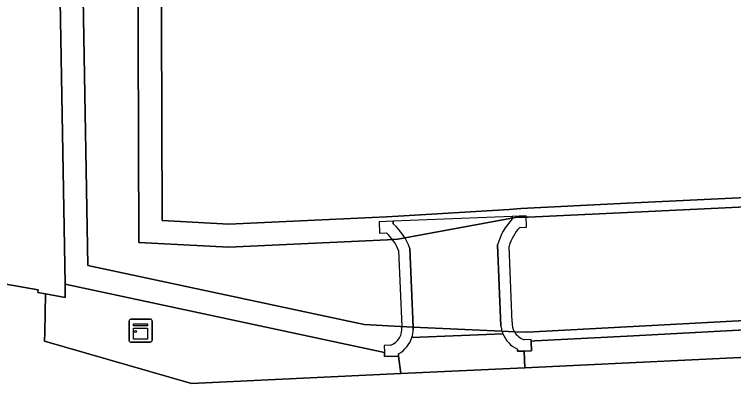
# Model space of a CAD drawing. Extents: x 161772 to 163126, y 383092 to 383917.
# Drawn here: x 161973.36 to 162004.62, y 383627.09 to 383643.14 of the extents above; entities that cross this region are included whole.
import ezdxf

# ---------------------------------------------------------------- set-up
doc = ezdxf.new("R2010")
doc.units = 0
for name, color, linetype in [('IMGEO_Dek', 7, 'Continuous'), ('IMGEO_Erf', 7, 'Continuous'), ('IMGEO_Groenvoorziening', 7, 'Continuous'), ('IMGEO_Kast', 7, 'Continuous'), ('IMGEO_Muur', 7, 'Continuous'), ('IMGEO_Oever', 7, 'Continuous'), ('IMGEO_Rijbaan_lokaal_open', 7, 'Continuous'), ('IMGEO_Voetpad_open', 7, 'Continuous'), ('IMGEO_Waterloop', 7, 'Continuous')]:
    doc.layers.add(name, color=color, linetype=linetype)

msp = doc.modelspace()

# ---------------------------------------------------------------- linework, layer by layer
at = {"layer": 'IMGEO_Dek'}
for points in [[(161994.995, 383634.356), (161989.829, 383634.148), (161989.215, 383634.123), (161989.234, 383633.634), (161989.534, 383633.646)], [(161995.33, 383633.879), (161995.629, 383633.892), (161995.61, 383634.381), (161994.995, 383634.356)], [(161994.995, 383629.756), (161994.862, 383633.061)], [(161990.066, 383632.868), (161990.199, 383629.563)], [(161990.637, 383629.09), (161994.597, 383629.249)], [(161995.228, 383628.585), (161995.231, 383628.491), (161995.518, 383628.503), (161995.846, 383628.516), (161995.829, 383628.935), (161995.826, 383629.006), (161995.526, 383628.993)], [(161989.731, 383628.76), (161989.431, 383628.748), (161989.444, 383628.433), (161989.451, 383628.258), (161990.066, 383628.283), (161990.062, 383628.377)]]:
    msp.add_lwpolyline(points, dxfattribs=at)
for centre, radius, start, end in [((161996.927, 383632.423), 2.161, 137.6324, 162.8175), ((161988.049, 383632.059), 2.173, 21.8421, 46.8869), ((161989.442, 383629.466), 0.763, 292.2447, 7.2868), ((161995.77, 383629.723), 0.776, 177.5726, 209.5233), ((161995.753, 383629.715), 1.246, 201.9755, 245.105), ((161995.767, 383629.733), 0.778, 210.2246, 251.9389), ((161989.44, 383629.467), 1.255, 299.7172, 342.5138)]:
    msp.add_arc(centre, radius, start, end, dxfattribs=at)
at = {"layer": 'IMGEO_Erf'}
for points in [[(161979.655, 383673.111), (161979.782, 383634.174), (161982.69, 383634.025), (161989.536, 383634.344), (161990.043, 383634.37), (161994.874, 383634.661), (161995.375, 383634.706), (162000, 383634.927), (162032.552, 383636.481), (162033.007, 383636.416), (162037.939, 383635.325), (162050.945, 383636.267), (162081.29, 383637.92), (162076.03, 383713.168)], [(161962.04, 383631.69), (161970.407, 383630.116), (161970.75, 383631.808), (161974.399, 383631.16), (161974.379, 383631.052), (161974.723, 383630.989), (161975.575, 383630.833), (161975.565, 383631.408), (161974.241, 383706.883)]]:
    msp.add_lwpolyline(points, dxfattribs=at)
at = {"layer": 'IMGEO_Groenvoorziening'}
for points in [[(161975.565, 383631.408), (161975.575, 383630.833), (161974.723, 383630.989), (161974.683, 383629.304), (161974.674, 383628.931), (161981.066, 383627.086), (161990.159, 383627.528), (161990.066, 383628.283), (161989.451, 383628.258), (161989.444, 383628.433)], [(162033.244, 383630.551), (162032.629, 383630.526), (162032.614, 383630.906), (162000, 383629.155), (161995.986, 383628.94), (161995.829, 383628.935), (161995.846, 383628.516), (161995.518, 383628.503), (161995.553, 383627.776), (162017.323, 383628.81), (162033.218, 383629.502)]]:
    msp.add_lwpolyline(points, close=True, dxfattribs=at)
at = {"layer": 'IMGEO_Kast'}
for p, q in [((161978.35, 383628.963), (161978.35, 383629.804)), ((161978.35, 383629.804), (161978.35, 383628.963)), ((161978.425, 383629.888), (161979.266, 383629.888)), ((161979.266, 383629.888), (161978.425, 383629.888)), ((161979.35, 383629.813), (161979.35, 383628.972)), ((161979.35, 383628.972), (161979.35, 383629.813)), ((161979.275, 383628.888), (161978.434, 383628.888)), ((161978.434, 383628.888), (161979.275, 383628.888))]:
    msp.add_line(p, q, dxfattribs=at)
for points in [[(161978.545, 383629.678), (161979.145, 383629.678), (161979.145, 383629.593), (161978.545, 383629.593), (161978.545, 383629.678)], [(161978.545, 383629.503), (161979.145, 383629.503), (161979.145, 383629.014), (161978.545, 383629.014), (161978.545, 383629.503)]]:
    msp.add_lwpolyline(points, dxfattribs=at)
msp.add_circle((161978.629, 383629.352), 0.0377, dxfattribs=at)
for centre, start, end in [((161978.428, 383629.81), 92.4484, 184.2845), ((161978.428, 383629.81), 92.4484, 184.2845), ((161979.272, 383629.81), 2.4484, 94.2845), ((161979.272, 383629.81), 2.4484, 94.2845), ((161978.428, 383628.966), 182.4484, 274.2845), ((161978.428, 383628.966), 182.4484, 274.2845), ((161979.272, 383628.966), 272.4484, 4.2845), ((161979.272, 383628.966), 272.4484, 4.2845)]:
    msp.add_arc(centre, 0.0779, start, end, dxfattribs=at)
at = {"layer": 'IMGEO_Muur'}
for points in [[(161995.33, 383633.879), (161995.629, 383633.892), (161995.61, 383634.381), (161994.995, 383634.356)], [(161994.995, 383634.356), (161995, 383634.244)], [(161989.834, 383634.036), (161989.829, 383634.148), (161989.215, 383634.123), (161989.234, 383633.634), (161989.534, 383633.646)], [(161990.695, 383629.433), (161990.691, 383629.543), (161990.552, 383632.967)], [(161994.369, 383633.121), (161994.512, 383629.587)], [(161994.995, 383629.756), (161994.862, 383633.061)], [(161990.066, 383632.868), (161990.199, 383629.563)], [(161995.228, 383628.585), (161995.231, 383628.491), (161995.518, 383628.503), (161995.846, 383628.516), (161995.829, 383628.935), (161995.826, 383629.006), (161995.526, 383628.993)], [(161989.731, 383628.76), (161989.431, 383628.748), (161989.444, 383628.433), (161989.451, 383628.258), (161990.066, 383628.283), (161990.062, 383628.377)]]:
    msp.add_lwpolyline(points, dxfattribs=at)
for centre, radius, start, end in [((161996.916, 383632.428), 2.64, 136.5475, 164.7903), ((161988.064, 383632.072), 2.644, 19.7921, 47.9829), ((161996.927, 383632.423), 2.161, 137.6324, 162.8175), ((161988.049, 383632.059), 2.173, 21.8421, 46.8869), ((161989.442, 383629.466), 0.763, 292.2447, 7.2868), ((161995.806, 383629.724), 1.301, 186.0458, 195.9752), ((161995.77, 383629.723), 0.776, 177.5726, 209.5233), ((161989.454, 383629.466), 1.241, 342.3457, 358.4588), ((161996.213, 383629.895), 1.741, 197.7004, 201.7933), ((161995.753, 383629.715), 1.246, 201.9755, 245.105), ((161995.767, 383629.733), 0.778, 210.2246, 251.9389), ((161989.44, 383629.467), 1.255, 299.7172, 342.5138)]:
    msp.add_arc(centre, radius, start, end, dxfattribs=at)
at = {"layer": 'IMGEO_Oever'}
for points in [[(161977.875, 383705.994), (161978.125, 383699.348), (161978.648, 383673.099), (161978.778, 383633.217), (161982.688, 383633.017), (161989.585, 383633.338), (161990.026, 383633.364), (161995.222, 383634.319), (161995.699, 383634.327), (162000.019, 383634.533), (162032.406, 383636.08), (162033.023, 383636.028), (162037.662, 383634.755), (162037.854, 383634.702), (162037.964, 383634.71), (162050.985, 383635.624), (162081.979, 383637.312), (162076.673, 383713.22), (162075.968, 383720.946), (162062.408, 383719.768), (162060.997, 383725.905), (162059.9, 383731.347), (162059.975, 383731.695), (162060.018, 383731.868)], [(162076.03, 383713.168), (162081.29, 383637.92), (162050.945, 383636.267), (162037.939, 383635.325), (162033.007, 383636.416), (162032.552, 383636.481), (162000, 383634.927), (161995.375, 383634.706), (161994.874, 383634.661), (161990.043, 383634.37), (161989.536, 383634.344), (161982.69, 383634.025), (161979.782, 383634.174), (161979.655, 383673.111)], [(161974.241, 383706.883), (161975.565, 383631.408), (161989.444, 383628.433), (161989.451, 383628.258), (161990.066, 383628.283), (161990.062, 383628.377)], [(162098.153, 383633.06), (162056.434, 383632.498), (162038.981, 383631.935), (162038.646, 383631.9), (162038.538, 383631.893), (162038.085, 383631.841), (162037.786, 383631.807), (162033.604, 383631.33), (162033.24, 383631.288), (162033.106, 383631.273), (162032.687, 383631.304), (161999.979, 383629.548), (161995.647, 383629.316), (161995.095, 383629.341), (161994.555, 383629.366), (161990.691, 383629.543), (161989.867, 383629.581), (161988.564, 383629.651), (161976.558, 383632.225), (161975.265, 383705.909)], [(161995.228, 383628.585), (161995.231, 383628.491), (161995.518, 383628.503), (161995.846, 383628.516), (161995.829, 383628.935), (161995.986, 383628.94), (162000, 383629.155), (162032.614, 383630.906), (162032.629, 383630.526), (162033.244, 383630.551), (162038.308, 383630.755), (162038.713, 383630.771), (162038.923, 383630.78), (162038.903, 383631.269), (162056.449, 383631.854), (162098.127, 383632.415), (162098.535, 383632.377), (162103.242, 383631.932), (162103.644, 383631.895), (162125.881, 383630.826), (162162.792, 383628.612), (162188.45, 383626.533), (162188.646, 383671.026), (162200.049, 383704.489)], [(161990.637, 383629.09), (161994.597, 383629.249)]]:
    msp.add_lwpolyline(points, dxfattribs=at)
for centre, radius, start, end in [((161995.753, 383629.715), 1.246, 201.9755, 245.105), ((161989.44, 383629.467), 1.255, 299.7172, 342.5138)]:
    msp.add_arc(centre, radius, start, end, dxfattribs=at)
at = {"layer": 'IMGEO_Rijbaan_lokaal_open'}
for points in [[(161995, 383634.244), (161994.995, 383634.356), (161989.829, 383634.148), (161989.834, 383634.036)], [(161990.552, 383632.967), (161990.691, 383629.543), (161990.695, 383629.433)], [(161994.512, 383629.587), (161994.369, 383633.121)], [(161990.637, 383629.09), (161994.597, 383629.249)]]:
    msp.add_lwpolyline(points, dxfattribs=at)
for centre, radius, start, end in [((161996.916, 383632.428), 2.64, 136.5475, 164.7903), ((161988.064, 383632.072), 2.644, 19.7921, 47.9829), ((161995.806, 383629.724), 1.301, 186.0458, 195.9752), ((161989.454, 383629.466), 1.241, 342.3457, 358.4588), ((161996.213, 383629.895), 1.741, 197.7004, 201.7933)]:
    msp.add_arc(centre, radius, start, end, dxfattribs=at)
at = {"layer": 'IMGEO_Voetpad_open'}
for points in [[(162066.427, 383630.832), (162051.074, 383630.279), (162038.758, 383629.743), (162033.218, 383629.502), (162017.323, 383628.81), (161995.553, 383627.776), (161990.159, 383627.528), (161981.066, 383627.086), (161974.674, 383628.931), (161974.683, 383629.304), (161974.723, 383630.989), (161974.379, 383631.052), (161974.399, 383631.16), (161970.75, 383631.808), (161970.407, 383630.116), (161962.04, 383631.69)], [(161994.597, 383629.249), (161990.637, 383629.09)], [(161995.518, 383628.503), (161995.231, 383628.491), (161995.228, 383628.585)], [(161990.062, 383628.377), (161990.066, 383628.283), (161990.159, 383627.528), (161995.553, 383627.776), (161995.518, 383628.503)]]:
    msp.add_lwpolyline(points, dxfattribs=at)
for centre, radius, start, end in [((161995.753, 383629.715), 1.246, 201.9755, 245.105), ((161989.44, 383629.467), 1.255, 299.7172, 342.5138)]:
    msp.add_arc(centre, radius, start, end, dxfattribs=at)
at = {"layer": 'IMGEO_Waterloop'}
for points in [[(162060.018, 383731.868), (162059.975, 383731.695), (162059.9, 383731.347), (162060.997, 383725.905), (162062.408, 383719.768), (162075.968, 383720.946), (162076.673, 383713.22), (162081.979, 383637.312), (162050.985, 383635.624), (162037.964, 383634.71), (162037.854, 383634.702), (162037.662, 383634.755), (162033.023, 383636.028), (162032.406, 383636.08), (162000.019, 383634.533), (161995.699, 383634.327), (161995.222, 383634.319), (161990.026, 383633.364), (161989.585, 383633.338), (161982.688, 383633.017), (161978.778, 383633.217), (161978.648, 383673.099), (161978.125, 383699.348), (161977.875, 383705.994)], [(161975.265, 383705.909), (161976.558, 383632.225), (161988.564, 383629.651), (161989.867, 383629.581), (161990.691, 383629.543), (161994.555, 383629.366), (161995.095, 383629.341), (161995.647, 383629.316), (161999.979, 383629.548), (162032.687, 383631.304), (162033.106, 383631.273), (162033.24, 383631.288), (162033.604, 383631.33), (162037.786, 383631.807), (162038.085, 383631.841), (162038.538, 383631.893), (162038.646, 383631.9), (162038.981, 383631.935), (162056.434, 383632.498), (162098.153, 383633.06)]]:
    msp.add_lwpolyline(points, dxfattribs=at)

doc.saveas('drawing.dxf')
